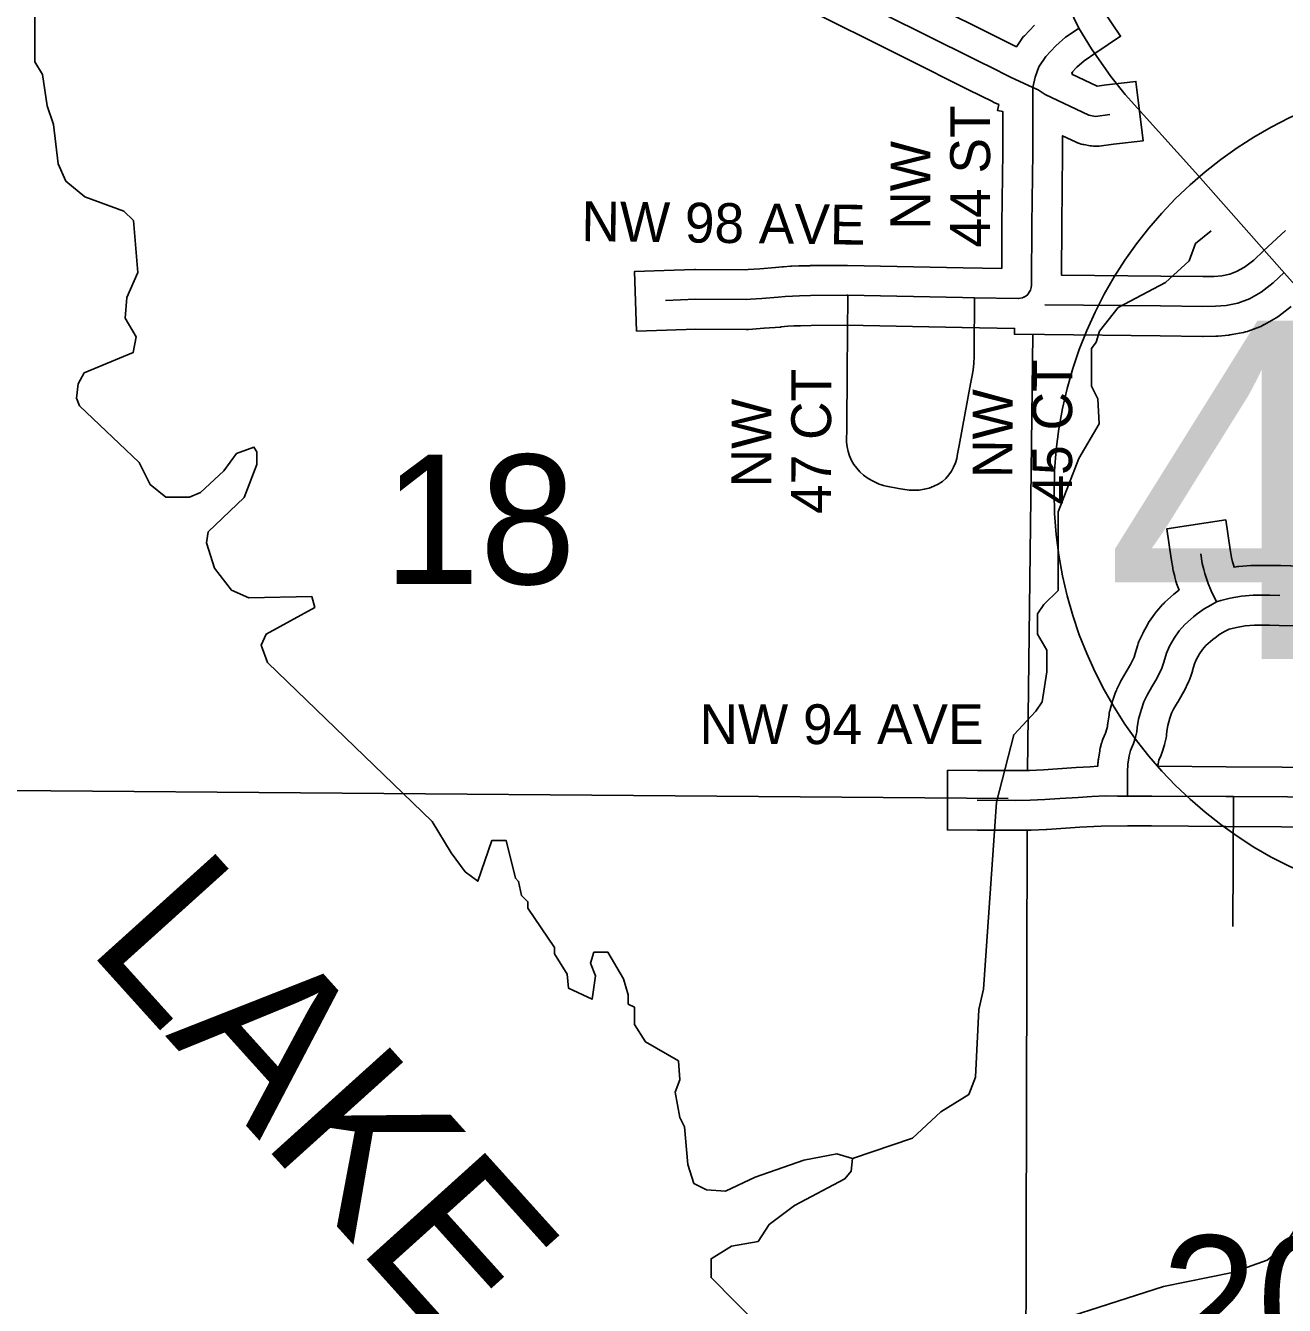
# Model space of a CAD drawing. Extents: x -1403959 to 81668, y -1400582 to 11018.
# Drawn here: x 6804.9 to 6927.2, y 9157.9 to 9282.2 of the extents above; entities that cross this region are included whole.
import ezdxf

# ---------------------------------------------------------------- set-up
doc = ezdxf.new("R2010")
doc.units = 0
for name, color, linetype in [('tdCiCoBndryTxt', 7, 'Continuous'), ('tdCiRROwnerTxt', 7, 'Continuous'), ('tdCiSectLine', 7, 'Continuous'), ('tdCiUABTitleFrame', 7, 'Continuous'), ('tdCoCityStreetMajor', 7, 'Continuous'), ('tdCoSecRteCL', 7, 'Continuous'), ('tdCoSectLinePart', 7, 'Continuous'), ('tdCoSectNmbr', 7, 'Continuous'), ('tdCoSurfAsphalt', 7, 'Continuous'), ('tdCoSurfBitum', 7, 'Continuous'), ('tdCoSurfConc', 7, 'Continuous')]:
    doc.layers.add(name, color=color, linetype=linetype)

msp = doc.modelspace()

# ---------------------------------------------------------------- linework, layer by layer
at = {"layer": 'tdCiCoBndryTxt'}
for points in [[(6898.56, 9278.24), (6897.77, 9278.63), (6891.84, 9281.59), (6881.15, 9286.91)], [(6902.79, 9276.22), (6903, 9277.23), (6903.38, 9278.23), (6904.06, 9279.24), (6905.03, 9280.26), (6905.96, 9281.1), (6907.28, 9281.99)], [(6907.28, 9281.99), (6907.28, 9281.99)], [(6902.79, 9276.22), (6900.6, 9277.23), (6898.56, 9278.24)], [(6901.9, 9255.83), (6902.11, 9255.93), (6902.29, 9256.1), (6902.44, 9256.31), (6902.56, 9256.53), (6902.63, 9256.77), (6902.67, 9257.02), (6902.66, 9257.27), (6902.69, 9262.9), (6902.77, 9269.9), (6902.77, 9276.14), (6902.79, 9276.22)], [(6910.28, 9273.58), (6908.87, 9273.4), (6908.24, 9273.52), (6903.99, 9275.54), (6903.29, 9275.99), (6902.79, 9276.22)], [(6903.94, 9255.11), (6915.2, 9254.99), (6919.3, 9254.94), (6920.54, 9254.95), (6921.57, 9255.04), (6922.71, 9255.27), (6923.83, 9255.68), (6924.97, 9256.34), (6926.14, 9257.23), (6927.2, 9258.23)], [(6867.07, 9255.53), (6869.99, 9255.63), (6874.93, 9255.6), (6875.33, 9255.63), (6876.45, 9255.71), (6878.03, 9255.83), (6878.73, 9255.91), (6879.43, 9255.95), (6880.12, 9255.97), (6881.19, 9256), (6884.72, 9256.02), (6884.82, 9256.02), (6895.96, 9255.8), (6897.13, 9255.77), (6901.37, 9255.7), (6901.78, 9255.78), (6901.88, 9255.83)], [(6901.88, 9255.83), (6901.9, 9255.83)], [(6897.39, 9206.96), (6901.08, 9206.94), (6902.52, 9206.95), (6903.96, 9207.01), (6905.4, 9207.11), (6907.18, 9207.23), (6908.53, 9207.31), (6909.84, 9207.38), (6911.02, 9207.36), (6911.99, 9207.36), (6914.34, 9207.36), (6921.54, 9207.31), (6922.29, 9207.31), (6943.29, 9207.18)]]:
    msp.add_lwpolyline(points, dxfattribs=at)
at = {"layer": 'tdCiRROwnerTxt'}
for points in [[(6920.64, 9226.22), (6920.11, 9227.29), (6919.84, 9228.01), (6919.5, 9228.98), (6919.39, 9229.39), (6919.25, 9229.97), (6919.11, 9230.89)], [(6920.64, 9226.22), (6921.07, 9226.36), (6921.96, 9226.58), (6923.05, 9226.78), (6924.2, 9226.88), (6925.83, 9226.88), (6926.8, 9226.85)], [(6911.99, 9207.36), (6911.99, 9209.71), (6912.01, 9210.46), (6912.15, 9211.27), (6912.28, 9211.78), (6912.57, 9212.48), (6912.76, 9213.09), (6912.89, 9213.6), (6912.94, 9214.01), (6913.06, 9214.84), (6913.33, 9215.81), (6913.58, 9216.51), (6913.89, 9217.17), (6914.36, 9217.96), (6914.84, 9218.77), (6915.33, 9219.78), (6915.51, 9220.37), (6915.77, 9221.26), (6916.08, 9221.91), (6916.51, 9222.7), (6916.99, 9223.4), (6917.55, 9224.03), (6918.4, 9224.79), (6918.76, 9225.08), (6919.42, 9225.54), (6920.07, 9225.91), (6920.64, 9226.22)]]:
    msp.add_lwpolyline(points, dxfattribs=at)
at = {"layer": 'tdCiSectLine'}
for points in [[(6908.07, 9286.02), (6911.31, 9281.2), (6908.9, 9279.58), (6907.76, 9278.81), (6907.06, 9278.18), (6906.57, 9277.67), (6906.64, 9277.64), (6906.59, 9277.52), (6909.04, 9276.35), (6909.93, 9276.46), (6912.81, 9276.81), (6913.51, 9271.04), (6910.63, 9270.7), (6909.22, 9270.52), (6909.06, 9270.51), (6908.87, 9270.5), (6908.68, 9270.51), (6908.49, 9270.53), (6908.36, 9270.55), (6907.73, 9270.66), (6907.67, 9270.67), (6907.49, 9270.71), (6907.31, 9270.77), (6907.13, 9270.84), (6906.99, 9270.9), (6905.67, 9271.52), (6905.67, 9269.9), (6905.67, 9269.86), (6905.59, 9262.88), (6905.57, 9257.99), (6915.23, 9257.89), (6915.24, 9257.89), (6919.3, 9257.84), (6920.4, 9257.85), (6921.15, 9257.92), (6921.92, 9258.07), (6922.59, 9258.32), (6923.36, 9258.76), (6924.26, 9259.45), (6925.21, 9260.34), (6927.33, 9262.33)], [(6864.27, 9252.53), (6864.07, 9258.33), (6866.97, 9258.43), (6869.89, 9258.53), (6869.99, 9258.53), (6870.01, 9258.53), (6874.83, 9258.5), (6875.12, 9258.53), (6875.13, 9258.53), (6876.24, 9258.6), (6877.77, 9258.72), (6878.43, 9258.79), (6878.54, 9258.8), (6879.23, 9258.85), (6879.24, 9258.85), (6879.34, 9258.85), (6880.04, 9258.87), (6881.1, 9258.9), (6881.17, 9258.91), (6884.7, 9258.93), (6884.72, 9258.93), (6884.78, 9258.93), (6896.01, 9258.7), (6899.77, 9258.63), (6899.78, 9262.92), (6899.78, 9262.94), (6899.87, 9269.92), (6899.87, 9273.87), (6899.35, 9273.98), (6899.47, 9274.55), (6898.94, 9274.8), (6898.94, 9274.81), (6896.48, 9276.03), (6896.48, 9276.03), (6890.54, 9278.99), (6879.87, 9284.31)], [(6893.14, 9284.19), (6899.07, 9281.23), (6901.19, 9280.17), (6901.65, 9280.85), (6901.65, 9280.86), (6901.76, 9281.01), (6901.88, 9281.16), (6901.97, 9281.25), (6902.94, 9282.26)], [(6927.9, 9254.92), (6926.73, 9254.03), (6926.58, 9253.93), (6926.43, 9253.83), (6925.29, 9253.17), (6925.28, 9253.17), (6925.11, 9253.08), (6924.94, 9253), (6924.83, 9252.95), (6923.7, 9252.54), (6923.64, 9252.52), (6923.46, 9252.46), (6923.27, 9252.42), (6923.27, 9252.42), (6922.13, 9252.2), (6921.94, 9252.17), (6921.83, 9252.15), (6920.81, 9252.06), (6920.73, 9252.05), (6920.57, 9252.05), (6919.33, 9252.03), (6919.3, 9252.03), (6919.26, 9252.03), (6915.17, 9252.09), (6903.91, 9252.21), (6901, 9252.24), (6901.01, 9252.8), (6895.91, 9252.89), (6895.9, 9252.89), (6884.7, 9253.12), (6881.24, 9253.1), (6880.21, 9253.07), (6880.21, 9253.07), (6879.56, 9253.05), (6878.97, 9253.01), (6878.33, 9252.95), (6878.26, 9252.94), (6876.68, 9252.82), (6876.65, 9252.82), (6875.54, 9252.74), (6875.15, 9252.71), (6875.12, 9252.71), (6874.93, 9252.7), (6874.92, 9252.7), (6870.03, 9252.73), (6867.17, 9252.63), (6864.27, 9252.53)], [(6901.08, 9204.04), (6901.07, 9204.04), (6897.38, 9204.06), (6894.48, 9204.07), (6894.5, 9209.87), (6897.41, 9209.86), (6901.08, 9209.85), (6902.46, 9209.85), (6903.81, 9209.9), (6906.98, 9210.12), (6906.99, 9210.12), (6907.01, 9210.13), (6908.37, 9210.2), (6909.1, 9210.25), (6909.1, 9210.27), (6909.1, 9210.27), (6909.11, 9210.56), (6909.12, 9210.65), (6909.13, 9210.84), (6909.15, 9210.95), (6909.29, 9211.76), (6909.3, 9211.84), (6909.34, 9212), (6909.47, 9212.5), (6909.48, 9212.53), (6909.53, 9212.71), (6909.6, 9212.89), (6909.6, 9212.9), (6909.84, 9213.47), (6909.97, 9213.88), (6910.03, 9214.11), (6910.05, 9214.32), (6910.06, 9214.39), (6910.07, 9214.44), (6910.19, 9215.26), (6910.21, 9215.4), (6910.25, 9215.59), (6910.27, 9215.63), (6910.54, 9216.6), (6910.59, 9216.75), (6910.59, 9216.76), (6910.83, 9217.46), (6910.9, 9217.62), (6910.95, 9217.75), (6911.27, 9218.41), (6911.29, 9218.45), (6911.37, 9218.62), (6911.4, 9218.67), (6911.87, 9219.44), (6912.28, 9220.14), (6912.62, 9220.85), (6912.73, 9221.2), (6912.99, 9222.07), (6913.02, 9222.19), (6913.09, 9222.37), (6913.16, 9222.51), (6913.47, 9223.16), (6913.48, 9223.19), (6913.52, 9223.27), (6913.95, 9224.07), (6913.99, 9224.15), (6914.09, 9224.31), (6914.12, 9224.35), (6914.6, 9225.05), (6914.69, 9225.17), (6914.81, 9225.31), (6914.82, 9225.33), (6915.39, 9225.96), (6915.5, 9226.08), (6915.61, 9226.19), (6916.46, 9226.95), (6916.49, 9226.97), (6916.61, 9227.08), (6916.97, 9227.36), (6916.99, 9227.37), (6916.76, 9228.01), (6916.75, 9228.05), (6916.69, 9228.23), (6916.58, 9228.64), (6916.58, 9228.64), (6916.57, 9228.71), (6916.43, 9229.29), (6916.4, 9229.4), (6916.38, 9229.53), (6916.24, 9230.45), (6915.8, 9233.32), (6921.54, 9234.2), (6921.97, 9231.33), (6922.1, 9230.53), (6922.2, 9230.11), (6922.27, 9229.84), (6922.35, 9229.6), (6922.53, 9229.64), (6922.67, 9229.66), (6922.81, 9229.67), (6923.96, 9229.77), (6924.01, 9229.77), (6924.2, 9229.78), (6925.83, 9229.78), (6925.91, 9229.78), (6926.88, 9229.75), (6929.78, 9229.67)], [(6929.62, 9223.87), (6926.72, 9223.95), (6925.79, 9223.97), (6924.32, 9223.97), (6923.43, 9223.9), (6922.58, 9223.75), (6921.87, 9223.57), (6921.79, 9223.54), (6921.48, 9223.38), (6920.97, 9223.08), (6920.49, 9222.75), (6920.27, 9222.57), (6919.61, 9221.98), (6919.28, 9221.6), (6918.99, 9221.19), (6918.67, 9220.6), (6918.49, 9220.22), (6918.3, 9219.56), (6918.29, 9219.51), (6918.1, 9218.92), (6918.08, 9218.85), (6918.01, 9218.67), (6917.94, 9218.51), (6917.45, 9217.5), (6917.44, 9217.49), (6917.35, 9217.32), (6917.34, 9217.3), (6916.87, 9216.49), (6916.85, 9216.46), (6916.45, 9215.79), (6916.27, 9215.41), (6916.1, 9214.94), (6915.9, 9214.23), (6915.82, 9213.65), (6915.78, 9213.3), (6915.77, 9213.22), (6915.74, 9213.03), (6915.71, 9212.88), (6915.58, 9212.37), (6915.57, 9212.34), (6915.54, 9212.23), (6915.35, 9211.62), (6915.32, 9211.54), (6915.25, 9211.37), (6915.25, 9211.35), (6915.04, 9210.85), (6914.99, 9210.67), (6914.92, 9210.26), (6921.56, 9210.21), (6943.31, 9210.08)], [(6943.26, 9204.27), (6921.52, 9204.41), (6921.52, 9204.41), (6914.33, 9204.46), (6912, 9204.46), (6909.42, 9204.45), (6908.7, 9204.41), (6908.7, 9204.41), (6907.36, 9204.33), (6904.16, 9204.11), (6904.15, 9204.11), (6904.07, 9204.11), (6902.63, 9204.05), (6902.54, 9204.05), (6901.1, 9204.04), (6901.08, 9204.04)]]:
    msp.add_lwpolyline(points, dxfattribs=at)
at = {"layer": 'tdCiUABTitleFrame'}
for points in [[(6888.54, 9237.48), (6888.28, 9237.54), (6887.86, 9237.68), (6887.45, 9237.85), (6887.06, 9238.05), (6886.68, 9238.29), (6886.33, 9238.55), (6885.98, 9238.86), (6885.67, 9239.21), (6885.4, 9239.58), (6885.17, 9239.98), (6884.98, 9240.41), (6884.84, 9240.85), (6884.74, 9241.3), (6884.69, 9241.76), (6884.7, 9243.17), (6884.74, 9248.64), (6884.82, 9256.02)], [(6888.7, 9237.44), (6888.71, 9237.44), (6889.74, 9237.25), (6890.78, 9237.1), (6891.26, 9237.08), (6891.75, 9237.1), (6892.23, 9237.17), (6892.7, 9237.29), (6893.16, 9237.46), (6893.59, 9237.67), (6894.01, 9237.92), (6894.34, 9238.22), (6894.63, 9238.56), (6894.88, 9238.93), (6895.09, 9239.33), (6895.26, 9239.74), (6895.39, 9240.17), (6895.46, 9240.61), (6895.61, 9241.44), (6896.71, 9247.43), (6896.86, 9248.08), (6896.97, 9248.75), (6897.04, 9249.42), (6897.08, 9250.09), (6897.08, 9250.76), (6897.13, 9255.73), (6897.13, 9255.77)], [(6888.68, 9237.44), (6888.54, 9237.48)], [(6888.7, 9237.44), (6888.68, 9237.44)], [(6922.21, 9194.67), (6922.28, 9207.28), (6922.29, 9207.31)]]:
    msp.add_lwpolyline(points, dxfattribs=at)
at = {"layer": 'tdCoCityStreetMajor'}
for points in [[(6902.28, 9209.81), (6902.8, 9252.22)], [(6803.31, 9207.91), (6900.39, 9207.12)], [(6902.02, 9110.09), (6902.02, 9110.87), (6902.24, 9204)]]:
    msp.add_lwpolyline(points, dxfattribs=at)
at = {"layer": 'tdCoSecRteCL'}
msp.add_lwpolyline([(6938.36, 9245.61), (6918.59, 9267.96), (6911.76, 9275.53), (6910.35, 9277.27), (6908.5, 9279.98), (6907.25, 9281.99), (6905.77, 9285.08)], dxfattribs=at)
at = {"layer": 'tdCoSurfAsphalt'}
msp.add_circle((6945.18, 9236.9), 40.33, dxfattribs=at)
at = {"layer": 'tdCoSurfBitum'}
for points in [[(6805.8, 9288.49), (6805.78, 9278.72), (6806.54, 9277.49), (6806.99, 9274.44), (6807.6, 9272.61), (6808.05, 9268.79), (6808.81, 9267.11), (6810.64, 9265.58), (6814.45, 9264.19), (6815.37, 9263.28), (6815.81, 9258.24), (6814.74, 9255.8), (6814.58, 9253.81), (6815.65, 9251.98), (6815.34, 9250.45), (6810.6, 9248.48), (6809.99, 9247.41), (6809.83, 9246.04), (6810.14, 9245.27), (6815.93, 9239.76), (6816.99, 9237.63), (6818.52, 9236.4), (6820.81, 9236.4), (6821.88, 9236.85), (6824.17, 9238.98), (6825.4, 9240.66), (6827.08, 9241.27), (6827.38, 9240.81), (6827.38, 9239.59), (6826.15, 9236.38), (6822.63, 9233.03), (6822.48, 9231.96), (6823.24, 9229.52), (6824.91, 9227.38), (6826.59, 9226.61), (6832.7, 9226.75), (6833, 9225.68), (6828.26, 9223.1), (6827.8, 9222.03), (6828.41, 9220.35), (6844.41, 9204.89), (6846.24, 9201.84), (6847.61, 9200), (6848.83, 9199.08), (6850.21, 9203.05), (6851.59, 9203.05), (6852.5, 9199.38), (6852.8, 9199.07), (6853.1, 9197.7), (6853.71, 9197.09), (6853.71, 9196.48), (6856.3, 9192.65), (6856.3, 9192.04), (6857.52, 9190.06), (6857.67, 9188.68), (6859.95, 9187.61), (6860.27, 9189.9), (6859.81, 9191.12), (6860.12, 9192.19), (6861.49, 9192.18), (6863.01, 9189.59), (6863.47, 9188.06), (6863.47, 9187.14), (6864.08, 9186.84), (6864.07, 9185.16), (6865.14, 9183.47), (6868.34, 9181.63), (6868.49, 9179.8), (6868.03, 9178.58), (6868.48, 9176.14), (6868.94, 9175.22), (6869.24, 9171.56), (6869.84, 9169.72), (6871.06, 9169.11), (6872.9, 9168.95), (6875.8, 9170.32), (6880.54, 9171.99), (6883.75, 9172.59), (6885.27, 9172.13), (6891.08, 9174.1), (6893.83, 9176.69), (6896.58, 9178.37), (6897.2, 9180.04), (6897.52, 9186.61), (6897.98, 9188.59), (6899.24, 9206.76), (6900.93, 9213.32), (6903.07, 9215.6), (6903.69, 9216.52), (6904.15, 9219.42), (6904.15, 9221.55), (6903.24, 9223.08), (6903.25, 9225.07), (6903.86, 9225.98), (6905.24, 9227.35), (6905.25, 9234.99), (6907.25, 9240.17), (6909.24, 9243.53), (6909.09, 9245.97), (6908.48, 9247.19), (6908.49, 9250.85), (6908.95, 9251.46), (6909.26, 9252.53), (6911.09, 9254.82), (6915.68, 9257.25), (6917.97, 9259.38), (6918.59, 9261.06), (6920.12, 9262.28)], [(6968.87, 9204.16), (6962.29, 9201.88), (6959.09, 9201.13), (6955.12, 9202.51), (6953.29, 9202.67), (6950.53, 9200.53), (6944.57, 9195.66), (6943.19, 9193.38), (6942.12, 9192.16), (6938.15, 9191.4), (6936.16, 9192.02), (6932.35, 9191.87), (6931.12, 9190.5), (6930.5, 9185.47), (6930.95, 9183.79), (6931.26, 9183.48), (6931.71, 9181.65), (6931.85, 9171.88), (6930.31, 9168.37), (6927.1, 9163.49), (6925.57, 9162.27), (6922.2, 9161.06), (6915.48, 9159.7), (6900.36, 9154.85)], [(6876.23, 9155.82), (6871.51, 9160.56), (6871.51, 9162.39), (6873.5, 9163.61), (6876.09, 9164.06), (6877.17, 9165.74), (6879.61, 9167.56), (6884.5, 9170.15), (6885.12, 9170.91), (6885.27, 9172.13)]]:
    msp.add_lwpolyline(points, dxfattribs=at)

# ---------------------------------------------------------------- texts
at = {"layer": 'tdCoSectLinePart'}
for s, rotation, p in [('18', 359.9928, (6839.67, 9227.96)), ('20', 359.9934, (6915.25, 9152.07))]:
    msp.add_text(s, height=12.575, rotation=rotation, dxfattribs=at).set_placement(p)
at = {"layer": 'tdCoSectNmbr'}
for s, rotation, p in [('44 ST', 89.8828, (6898.61, 9260.66)), ('NW', 89.8828, (6892.81, 9262.39)), ('NW 98 AVE', 359.2597, (6858.89, 9261.29)), ('45 CT', 89.8828, (6906.59, 9235.69)), ('47 CT', 89.8828, (6883.16, 9234.77)), ('NW', 89.8828, (6900.8, 9238.27)), ('NW', 89.8828, (6877.36, 9237.35))]:
    msp.add_text(s, height=3.869, rotation=rotation, dxfattribs=at).set_placement(p)
msp.add_text('NW 94 AVE', height=3.869, dxfattribs=at).set_placement((6870.39, 9212.41))
at = {"layer": 'tdCoSurfAsphalt'}
msp.add_text('415', height=32.887, dxfattribs=at).set_placement((6909.76, 9220.67))
at = {"layer": 'tdCoSurfConc'}
msp.add_text('LAKE', height=15.476, rotation=312.0499, dxfattribs=at).set_placement((6810.71, 9192.63))

doc.saveas('drawing.dxf')
